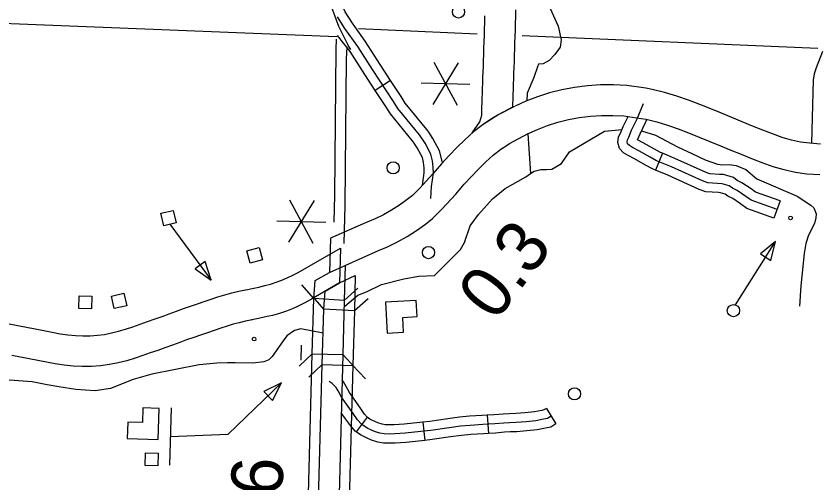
# Model space of a CAD drawing. Extents: x 653372 to 905732, y 627442 to 787275.
# Drawn here: x 851753 to 858310, y 657856 to 661666 of the extents above; entities that cross this region are included whole.
import ezdxf

# ---------------------------------------------------------------- set-up
doc = ezdxf.new("R2010")
doc.units = 0
for name, color, linetype in [('Level 10', 7, 'Continuous'), ('Level 11', 7, 'Continuous'), ('Level 15', 7, 'Continuous'), ('Level 2', 7, 'Continuous'), ('Level 32', 7, 'Continuous'), ('Level 35', 7, 'Continuous'), ('Level 37', 7, 'Continuous'), ('Level 45', 7, 'Continuous'), ('Level 48', 7, 'Continuous'), ('Level 5', 7, 'Continuous'), ('Level 56', 7, 'Continuous'), ('Level 58', 7, 'Continuous')]:
    doc.layers.add(name, color=color, linetype=linetype)

msp = doc.modelspace()

# ---------------------------------------------------------------- linework, layer by layer
at = {"layer": 'Level 10'}
for p, q in [((854522.3, 659548.5), (854516.1, 659259.5)), ((854266.6, 659274.3), (854277.3, 659421.8)), ((854253.1, 658822.7), (854266.6, 659274.3)), ((854516.1, 659259.5), (854266.6, 659274.3)), ((854516.1, 659259.5), (854503, 658815.1)), ((854253.1, 658822.7), (854503, 658815.1))]:
    msp.add_line(p, q, dxfattribs=at)
for points in [[(855833.3, 661717), (855831.8, 661661.2), (855830.2, 661605.9), (855828.3, 661551.7), (855826.5, 661498.8), (855824.6, 661447.1), (855823, 661396.5), (855821.6, 661346.6), (855820.3, 661296.7), (855818.6, 661247.3), (855816.8, 661199.6), (855814.9, 661154.5), (855813.3, 661110.6), (855812, 661068), (855810.6, 661026.9), (855809.4, 660987.8), (855808.2, 660950.2), (855807.2, 660921.8)], [(855807.2, 660921.8), (855695.2, 660863.4), (855568.5, 660782.5), (855478.4, 660713.1), (855540.2, 660802.1), (855556.6, 660857.4), (855556.9, 660889.7), (855558.2, 660923.7), (855559.4, 660958.4), (855560.6, 660995.6), (855561.8, 661034.9), (855563.2, 661076.1), (855564.6, 661119.1), (855566.2, 661164.1), (855568.1, 661209.7), (855569.9, 661256.4), (855571.5, 661304.1), (855572.8, 661353.1), (855574.1, 661404), (855575.9, 661455.6), (855577.7, 661507.6), (855579.6, 661560.4), (855581.4, 661613.7), (855582.9, 661668.2)], [(854277.3, 659421.8), (854395.6, 659489.3), (854522.3, 659548.5)], [(854181.5, 656217.6), (854253.1, 658822.7)], [(854503, 658815.1), (854431.5, 656211.1)]]:
    msp.add_lwpolyline(points, dxfattribs=at)
at = {"layer": 'Level 11'}
for p, q in [((854439.8, 659633.2), (854434, 659345.4)), ((854185.5, 659359.8), (854196, 659506.7)), ((854172.7, 658910.1), (854185.5, 659359.8)), ((854434, 659345.4), (854185.5, 659359.8)), ((854434, 659345.4), (854421.5, 658902.9)), ((854172.7, 658910.1), (854421.5, 658902.9))]:
    msp.add_line(p, q, dxfattribs=at)
for points in [[(854196, 659506.7), (854313.7, 659574)], [(854104.6, 656316.2), (854172.7, 658910.1)], [(854421.5, 658902.9), (854353.5, 656310)]]:
    msp.add_lwpolyline(points, dxfattribs=at)
at = {"layer": 'Level 15'}
for p, q in [((853628.3, 659431.5), (853628.7, 659431.6)), ((853679.8, 659186.9), (853680.3, 659187))]:
    msp.add_line(p, q, dxfattribs=at)
for points in [[(858322.4, 660621.6), (858236.2, 660627.7), (858160.3, 660638.2), (858084.9, 660654.2), (858009.1, 660676.2), (857931.5, 660703.8), (857851.1, 660735.3), (857768.2, 660768.8), (857684.2, 660802.8), (857599.3, 660837.4), (857513.4, 660872.9), (857426, 660908.7), (857337.1, 660944.2), (857245.9, 660979.9), (857150.2, 661013.7), (857049.7, 661043.2), (856948.4, 661067.5), (856897.3, 661076.5), (856741.2, 661099), (856632.8, 661105), (856525.8, 661104.1), (856419.7, 661097), (856314.6, 661084.2), (856210.6, 661065), (856109.1, 661039.2), (856010.7, 661007.7), (855915.3, 660970.9), (855828.1, 660931.3)], [(855822.9, 660928.8), (855695.2, 660863.4), (855650.2, 660835.9), (855627, 660820.8)], [(855931.1, 660704.7), (856011.7, 660741.3), (856093.5, 660772.8), (856177.8, 660799.8), (856263.9, 660821.7), (856352.2, 660838), (856443.1, 660849.1), (856535.2, 660855.2), (856627, 660856), (856716.6, 660851.1), (856858, 660830.7), (856897.7, 660823.7), (856985.6, 660802.6), (857073.7, 660776.7), (857159.1, 660746.6), (857245.6, 660712.8), (857332.6, 660677.9), (857418.8, 660642.7), (857504.8, 660607.2), (857590.5, 660572.2), (857675, 660538), (857759.1, 660504.1), (857844.4, 660470.6), (857932.6, 660439.2), (858024.2, 660412.7), (858117.2, 660392.8), (858210.3, 660379.9), (858317.4, 660372.4)], [(855627, 660820.8), (855568.5, 660782.5), (855489.7, 660721.9), (855418, 660656.9), (855351.6, 660592.3), (855289.8, 660526.9), (855226.7, 660461.3), (855157.4, 660377.8), (855050.4, 660262.3), (854989.6, 660200.6), (854947.2, 660168.4), (854883.8, 660121.6), (854820.1, 660081), (854753.6, 660044.1), (854685.5, 660011), (854607.7, 659978.8), (854321, 659854.4), (854313.7, 659574)], [(855763.3, 660612.5), (855783.2, 660625.5), (855817, 660646.1), (855936.3, 660707.2)], [(854313.7, 659574), (854712.9, 659753), (854787.6, 659783.9), (854868.5, 659823.2), (854947.5, 659867.1), (855024.7, 659916.3), (855096.3, 659969), (855154.4, 660013.1), (855230.4, 660090.4), (855344.6, 660213.6), (855412.5, 660295.3), (855470, 660355.2), (855528.9, 660417.5), (855588.4, 660475.4), (855649.4, 660530.7), (855712.8, 660579.4), (855763.3, 660612.5)], [(853628.7, 659431.6), (853682.6, 659442.9), (853735.2, 659454.2), (853785.3, 659465.9), (853832, 659478.7), (853877.2, 659493.9), (853922.5, 659511.2), (853967.6, 659530.5), (854012.9, 659551.7), (854058.4, 659573.9), (854237.8, 659677.6), (854403.3, 659770.9), (854395.6, 659489.3)], [(854395.6, 659489.3), (854166.6, 659355.3), (854110.3, 659326.2), (854056.1, 659299.1), (854016.3, 659279.4), (853961.5, 659258.4), (853904.9, 659239.5), (853846.9, 659223.6), (853790, 659210.2), (853734.4, 659198.3), (853679.8, 659186.9)], [(851698.3, 659155.6), (851769.1, 659141.3), (851839.6, 659127.3), (851909.9, 659113.2), (851979.5, 659099.3), (852047.4, 659085.9), (852113, 659073.9), (852176, 659064.4), (852237.6, 659058.3), (852298.6, 659055.5), (852358.9, 659056.2), (852418.1, 659060.5), (852476, 659068.3), (852533.7, 659079.6), (852591, 659093.8), (852648, 659111), (852706.6, 659131.2), (852766.7, 659152.5), (852827.3, 659173.8), (852888.2, 659195.2), (852946.7, 659215), (853003.5, 659236.6), (853063.5, 659258.3), (853121.6, 659278.2), (853178, 659298.2), (853234.2, 659317.7), (853289.8, 659337.3), (853345.7, 659356.4), (853402.1, 659375), (853459.4, 659391.8), (853516.4, 659406.6), (853572.9, 659419.7), (853628.3, 659431.5)], [(853680.3, 659187), (853627.4, 659175.7), (853576.2, 659163.8), (853525.9, 659150.8), (853476.4, 659136.3), (853425.2, 659119.4), (853371.8, 659101.1), (853316.9, 659081.7), (853260.8, 659062.3), (853203.9, 659042.1), (853146.4, 659022.4), (853090.5, 659002.2), (853031.3, 658979.7), (852969.7, 658958.8), (852910.2, 658937.9), (852849.9, 658916.7), (852789, 658895.2), (852724.9, 658873.1), (852657.3, 658852.6), (852587.8, 658835.4), (852516.7, 658821.5), (852443.7, 658811.7), (852369.4, 658806.3), (852294.3, 658805.4), (852219.5, 658808.9), (852145.2, 658816.2), (852072, 658827.2), (852000.7, 658840.3), (851930.7, 658854.1), (851860.8, 658868.1), (851790.6, 658882.2), (851720, 658896.2)]]:
    msp.add_lwpolyline(points, dxfattribs=at)
at = {"layer": 'Level 2'}
for points in [[(854351.5, 659985), (854357.5, 660205.2), (854366.9, 661392.5), (854371.2, 661476.4)], [(854431.5, 659810.3), (854440.4, 660123.2), (854451.3, 661315.6), (854456.5, 661413.8)]]:
    msp.add_lwpolyline(points, dxfattribs=at)
at = {"layer": 'Level 32'}
for p, q in [((855601.2, 658408.6), (855610.9, 658259.5)), ((856084.6, 658464.4), (856162.4, 658336.9)), ((854621.2, 658392.4), (854532, 658272.6)), ((855075, 658351.6), (855092.5, 658203.2))]:
    msp.add_line(p, q, dxfattribs=at)
for points in [[(856123.5, 658400.7), (856092.5, 658381.8), (856061.8, 658375), (855999, 658363.1), (855918.1, 658354.8), (855838.7, 658347.9), (855783.9, 658346.5), (855736.6, 658343.3), (855663.3, 658337.7), (855565.7, 658331.4), (855462.5, 658325.2), (855383.1, 658318.4), (855289.8, 658305.8), (855141.5, 658284.2), (855058.3, 658274.4), (854929.8, 658261.3), (854845.9, 658256.1), (854803.3, 658254.3), (854760.7, 658255.5), (854725.2, 658261.9), (854681.7, 658276), (854651.5, 658289.1), (854627.4, 658301.3), (854603.5, 658312.4), (854573.7, 658334.6), (854541.8, 658370.8), (854505.1, 658421.4), (854411.6, 658555.1), (854384.2, 658607.7), (854368.2, 658635.5), (854335.7, 658668.5), (854311, 658683.7)], [(854624.6, 658389.8), (854600.2, 658417.5), (854565.9, 658464.7), (854475.6, 658593.9), (854449.7, 658643.5), (854428.2, 658681.1), (854416, 658693.5)], [(854532, 658272.6), (854522.9, 658279.3), (854483.5, 658324), (854444.2, 658378), (854409, 658428.4)], [(855601.2, 658408.6), (855561.1, 658405.9), (855457, 658399.7), (855374.9, 658392.6), (855279.5, 658379.8), (855131.8, 658358.2), (855075, 658351.6)], [(856084.6, 658464.4), (856064.2, 658452), (856046.8, 658448.2), (855988.2, 658437.1), (855911.1, 658429.1), (855834.5, 658422.5), (855780.3, 658421.1), (855731.3, 658417.7), (855658.1, 658412.2), (855601.2, 658408.6)], [(855075, 658351.6), (855050.1, 658348.6), (854923.7, 658335.8), (854842, 658330.7), (854802.7, 658329), (854768.4, 658330), (854743.4, 658334.5), (854708.1, 658346), (854683.2, 658356.8), (854660, 658368.5), (854642, 658376.8), (854621.2, 658392.4)], [(856162.4, 658336.9), (856120.7, 658311.5), (856076.8, 658301.9), (856009.8, 658289.2), (855925.1, 658280.5), (855843, 658273.3), (855787.4, 658271.9), (855741.9, 658268.8), (855668.6, 658263.3), (855610.9, 658259.5)], [(855092.5, 658203.2), (855066.4, 658200.2), (854935.9, 658186.9), (854849.8, 658181.6), (854803.8, 658179.6), (854753, 658181.1), (854707, 658189.3), (854655.3, 658206.1), (854619.8, 658221.4), (854594.7, 658234.1), (854565.1, 658248), (854532, 658272.6)], [(855610.9, 658259.5), (855570.4, 658256.9), (855467.9, 658250.8), (855391.3, 658244.1), (855300.2, 658231.9), (855151.3, 658210.2), (855092.5, 658203.2)]]:
    msp.add_lwpolyline(points, dxfattribs=at)
at = {"layer": 'Level 35'}
for points in [[(855942.1, 662715.9), (855992.4, 662650.8), (856056, 662544.6), (856104.1, 662415.8), (856104.5, 662355.4), (856073.9, 662326.3), (856042.8, 662294.8), (856041.1, 662250), (856046.7, 662221.8), (856076.8, 662143.3), (856085.2, 662058.9), (856114.7, 661729.3), (856179.7, 661583), (856205.4, 661472.5), (856196.5, 661413.6), (856154.3, 661351.3), (856106.8, 661303.5), (856058.3, 661276), (856019.3, 661272.8), (856012.9, 661251.4), (855980.8, 661163.6), (855926.1, 661036.8), (855924.3, 660974.4)], [(854438.9, 659297.7), (854545.2, 659388.5), (854615.5, 659415.4), (854739, 659475.7), (854920.1, 659522.7), (855042.4, 659542.4), (855170.9, 659548.9), (855384, 659759.7), (855416.6, 659818), (855462.6, 659952.9), (855530.1, 660045.5), (855644.1, 660175), (855748.6, 660259.8), (855917.7, 660355.2), (855954.3, 660382.6), (855984.5, 660399.2), (856037.6, 660413.7), (856083.9, 660415.3), (856128.6, 660416.1), (856207, 660462), (856271.8, 660557), (856557.9, 660725.7), (856702.3, 660740.7)], [(855933.6, 660705.8), (855954.3, 660382.6)], [(856861.2, 660730.3), (856973.9, 660693.4), (857154.8, 660598.5), (857272.1, 660545.5), (857382, 660491.6), (857480.5, 660458), (857524.1, 660451.8), (857577.8, 660454.3), (857633.3, 660447.8), (857712.9, 660413.7), (857803.3, 660337.4), (858131.5, 660195.7), (858243.8, 660122.8), (858267.1, 660100.2), (858288.6, 660051.7), (858285.8, 660019.9), (858273.6, 659973.4), (858225.2, 659877), (858202.5, 659810.8), (858188.4, 659729.4), (858161.3, 659463.9), (858151.9, 659299.7)], [(854261.4, 659077.8), (854078.3, 659113.7), (854028.1, 659101.2), (853965, 659057.1), (853933.5, 659014.5), (853846.1, 658888.7), (853817.8, 658861), (853776.6, 658843.5), (853687.7, 658832.7), (853544, 658835.5), (853479, 658835.1), (853392.8, 658833.5), (853249.3, 658819.7), (852863.1, 658743.3), (852709.8, 658701.3), (852523.3, 658627.7), (852398.9, 658607.9), (852242.5, 658618.9), (852102.1, 658638.8), (852008.6, 658657.3), (851883.9, 658679.8)], [(851883.9, 658679.8), (851699.4, 658694.8), (851445, 658677.3), (851260.1, 658679.8), (850978, 658667.1), (850867.1, 658657.5), (850773.3, 658663.8), (850606.6, 658736), (850527, 658757.1), (850442.3, 658767.2), (850186.7, 658760.5), (850105.1, 658784.6), (850009, 658835.9), (849850.5, 658930), (849753.7, 658944.9), (849646.7, 658989.8), (849461.8, 659034.3), (849247.6, 659019.2)]]:
    msp.add_lwpolyline(points, dxfattribs=at)
at = {"layer": 'Level 37'}
for points in [[(854185.5, 659359.8), (854086.2, 659471.3)], [(854545.5, 659444.7), (854434, 659345.4)], [(854266.6, 659274.3), (854194.8, 659354.9)], [(854628.3, 659359.2), (854516.1, 659259.5)], [(854064.1, 658807.5), (854172.7, 658910.1)], [(854421.5, 658902.9), (854524, 658794.3)], [(854143.9, 658719.8), (854253.1, 658822.7)], [(854503, 658815.1), (854605.9, 658705.9)]]:
    msp.add_lwpolyline(points, dxfattribs=at)
at = {"layer": 'Level 45'}
for p, q in [((854811.7, 661140.3), (854687, 661058)), ((857031.7, 660546.4), (856974.5, 660408.4)), ((857992.8, 660157.5), (857942.3, 660016.9))]:
    msp.add_line(p, q, dxfattribs=at)
for points in [[(854519.6, 661580.5), (854500.2, 661607.7), (854441.3, 661700.5), (854414.5, 661761.2), (854375.5, 661893.8)], [(854319.5, 661768.4), (854385.6, 661583.9), (854462, 661431.9)], [(855140.4, 660176.3), (855146.3, 660276.3), (855161.7, 660383.1), (855160.8, 660431.4), (855155.3, 660483.4), (855141.7, 660540), (855093.2, 660628.2), (855048.6, 660695.7), (854871.6, 660912), (854835.4, 660968.9), (854663.3, 661229.6), (854543.2, 661418.9), (854438.2, 661566), (854378.2, 661660.6)], [(854811.7, 661140.3), (854726, 661270.2), (854605.1, 661460.6), (854519.6, 661580.5)], [(854687, 661058), (854600.6, 661189), (854481.2, 661377.2), (854377.4, 661508.3)], [(854462, 661431.9), (854469.2, 661417.6), (854485.9, 661392.4)], [(858338, 661376.2), (858286.9, 661243.3), (858269.8, 661194.4), (858261.7, 661143.3), (858253.9, 660838.1)], [(855123.5, 660717.9), (855108.9, 660740.1), (854932.2, 660955.9), (854898, 661009.5), (854811.7, 661140.3)], [(854998.8, 660635.7), (854988.4, 660651.4), (854811, 660868.1), (854772.7, 660928.2), (854687, 661058)], [(857967.5, 660087.2), (857757.4, 660162.7), (857713.4, 660194.6), (857643.3, 660241.6), (857604.5, 660260.6), (857577.2, 660280.3), (857518.3, 660298.3), (857402.1, 660305.7), (857359.7, 660321.2), (857104.7, 660435.2), (856982.6, 660485.9), (856930.4, 660515.4), (856839.4, 660567.4), (856788.7, 660594.5), (856761.6, 660609.6), (856747.7, 660624.3), (856743.1, 660639.7), (856745.6, 660656), (856757.4, 660678.2), (856780.5, 660734.7), (856825, 660827.4), (856877.7, 660953.6)], [(856974.5, 660408.4), (856949.8, 660418.6), (856893.5, 660450.5), (856803.3, 660502), (856753, 660528.9), (856715.2, 660549.9), (856681.3, 660585.9), (856666.7, 660634.4), (856673.7, 660680), (856689.8, 660710), (856712.2, 660765), (856751.2, 660846.1)], [(858253.9, 660838.1), (858248.5, 660625.9)], [(857031.7, 660546.4), (857015.4, 660553.1), (856967.3, 660580.3), (856875.6, 660632.8), (856829.6, 660657.3), (856848.8, 660704.4), (856893.2, 660796.8), (856903.8, 660822.2)], [(855235.4, 660470.3), (855211.9, 660567.2), (855157.2, 660666.8), (855123.5, 660717.9)], [(855072.3, 660285.9), (855086.9, 660387.7), (855086.2, 660426.8), (855081.6, 660470.7), (855071.4, 660512.7), (855029.2, 660589.6), (854998.8, 660635.7)], [(857497.9, 660374.4), (857417.7, 660379.6), (857387.8, 660390.5), (857134.2, 660503.8), (857031.7, 660546.4)], [(857488.4, 660225.4), (857386.6, 660231.9), (857331.6, 660252), (857075.1, 660366.7), (856974.5, 660408.4)], [(857992.8, 660157.5), (857792.6, 660229.4), (857756.1, 660255.9), (857680.7, 660306.4), (857643.1, 660324.9), (857610.9, 660348.1), (857531.8, 660372.3), (857497.9, 660374.4)], [(857942.3, 660016.9), (857722.1, 660096), (857670.7, 660133.3), (857605.8, 660176.8), (857565.9, 660196.4), (857543.6, 660212.5), (857504.8, 660224.3), (857488.4, 660225.4)]]:
    msp.add_lwpolyline(points, dxfattribs=at)
at = {"layer": 'Level 48'}
for p, q in [((855364.9, 661284.5), (855155.9, 660945.5)), ((855165.9, 661290.2), (855355, 660939.7)), ((855061.4, 661120.7), (855459.5, 661109.2)), ((854187.6, 660160.2), (853977.3, 659819.9)), ((853987.7, 660166.2), (854177.2, 659813.9)), ((853882.5, 659996), (854282.3, 659984))]:
    msp.add_line(p, q, dxfattribs=at)
at = {"layer": 'Level 5'}
for points in [[(854372.3, 661496.1), (850482.5, 661650.6)], [(855518.7, 661519.8), (854550.9, 661561.2)], [(858300, 661400.7), (855887.5, 661504)]]:
    msp.add_lwpolyline(points, dxfattribs=at)
at = {"layer": 'Level 56'}
for points in [[(852959, 659955.1), (852935.5, 660056.5), (853037.2, 660080.1), (853060.7, 659978.7)], [(857832.3, 659725), (857918.2, 659670.8), (857956.5, 659826.8)], [(853665.4, 659648.5), (853638.6, 659749), (853739.4, 659776), (853766.3, 659675.4)], [(853297.4, 659663.7), (853215.4, 659603), (853347.3, 659510.3)], [(852555.4, 659279.3), (852532.7, 659380.9), (852634.5, 659403.7), (852657.3, 659302.2)], [(852266, 659280), (852269.1, 659384.1), (852373.5, 659380.9), (852370.4, 659276.9)], [(853776.4, 658603.3), (853847, 658529.6), (853922.2, 658672.3)], [(852807.4, 657998.7), (852810.5, 658102.7), (852914.9, 658099.6), (852911.8, 657995.6)]]:
    msp.add_lwpolyline(points, close=True, dxfattribs=at)
for points in [[(853009.8, 659966.9), (853347.3, 659510.3)], [(857629.8, 659308.9), (857956.5, 659826.8)], [(854081.4, 658980.5), (854077.7, 658856.7)], [(853013.1, 658235), (853486.6, 658255.1), (853922.2, 658672.3)], [(853020.1, 658470.1), (853006, 658000)]]:
    msp.add_lwpolyline(points, dxfattribs=at)
for centre, radius in [((855366.7, 661699.8), 49.8), ((854832.7, 660427.6), 49.8), ((858078.4, 660019.2), 14.9), ((855121.6, 659735.9), 49.8), ((857611.5, 659262.1), 49.8), ((853696.8, 659030), 15), ((856314, 658583.3), 49.8)]:
    msp.add_circle(centre, radius, dxfattribs=at)
at = {"layer": 'Level 58'}
for points in [[(854769.1, 659330.1), (854785.1, 659077.7), (854918.3, 659086.1), (854910.7, 659205.5), (855030, 659213.1), (855021.5, 659346.1)], [(852914.9, 658210), (852922.6, 658463.9), (852788.6, 658467.9), (852785, 658347.8), (852665, 658351.4), (852661, 658217.6)]]:
    msp.add_lwpolyline(points, close=True, dxfattribs=at)

# ---------------------------------------------------------------- texts
at = {"layer": 'Level 48'}
for s, rotation, p in [('0.3', 52.46186, (855666.9, 659162.5)), ('0.6', 87.49591, (853905, 657274.5))]:
    msp.add_text(s, height=420.58, rotation=rotation, dxfattribs=at).set_placement(p)

doc.saveas('drawing.dxf')
